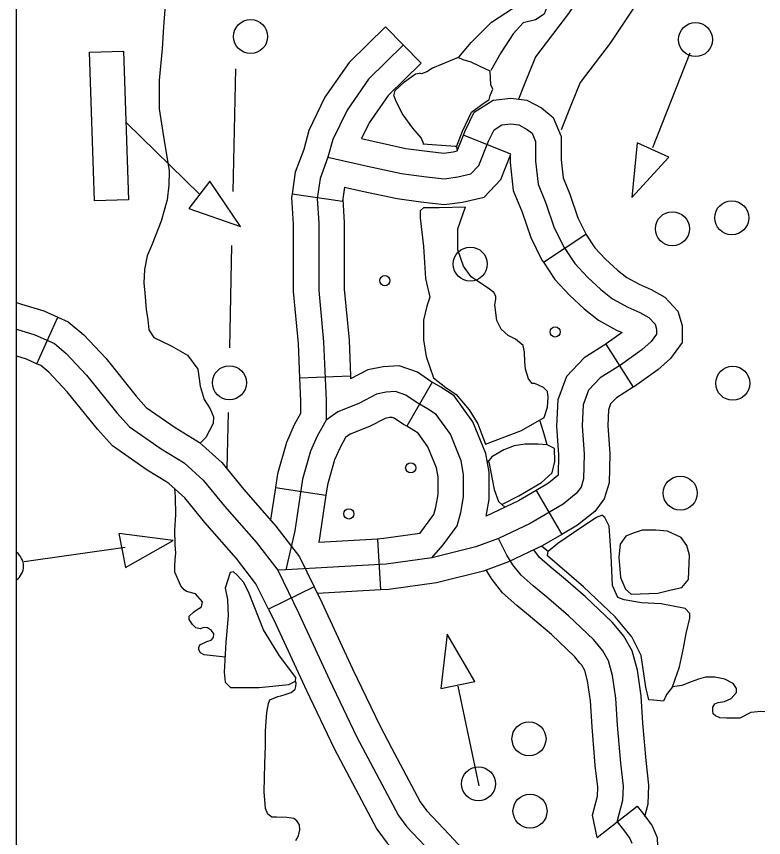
# Model space of a CAD drawing. Extents: x 22866 to 28196, y 1324810 to 1328105.
# Drawn here: x 24815 to 24867.7, y 1325937.6 to 1325995.6 of the extents above; entities that cross this region are included whole.
import ezdxf

# ---------------------------------------------------------------- set-up
doc = ezdxf.new("R2010")
doc.units = 0
for name, color, linetype in [('Level 31', 7, 'Continuous'), ('Level 32', 7, 'Continuous'), ('Level 35', 7, 'Continuous'), ('Level 45', 7, 'Continuous'), ('Level 46', 7, 'Continuous'), ('Level 5', 7, 'Continuous'), ('Level 56', 7, 'Continuous'), ('R_No Plot', 7, 'Continuous')]:
    doc.layers.add(name, color=color, linetype=linetype)

msp = doc.modelspace()

# ---------------------------------------------------------------- linework, layer by layer
at = {"layer": 'Level 31'}
for p, q in [((24816.47, 1325971.042), (24817.949, 1325974.325)), ((24817.949, 1325974.325), (24817.949, 1325974.325)), ((24836.037, 1325955.287), (24832.801, 1325953.708))]:
    msp.add_line(p, q, dxfattribs=at)
for points in [[(24815.021, 1325975.366), (24815.386, 1325975.246), (24816.963, 1325974.769), (24817.949, 1325974.325)], [(24817.949, 1325974.325), (24818.677, 1325973.997), (24819.782, 1325973.075), (24821.321, 1325971.422), (24823.473, 1325968.747), (24824.187, 1325967.954), (24826.223, 1325966.544), (24827.445, 1325965.789)], [(24815.021, 1325971.594), (24815.697, 1325971.39), (24816.47, 1325971.042)], [(24825.553, 1325962.725), (24824.25, 1325963.53), (24821.793, 1325965.233), (24820.731, 1325966.411), (24818.597, 1325969.064), (24817.302, 1325970.455), (24816.749, 1325970.916), (24816.47, 1325971.042)], [(24827.445, 1325965.789), (24827.944, 1325965.481), (24829.518, 1325964.067), (24831.071, 1325962.15), (24833.332, 1325959.574), (24835, 1325957.412), (24836.037, 1325955.287)], [(24832.801, 1325953.708), (24831.925, 1325955.503), (24830.551, 1325957.285), (24828.319, 1325959.828), (24826.9, 1325961.579), (24825.778, 1325962.587), (24825.553, 1325962.725)], [(24836.037, 1325955.287), (24836.574, 1325954.187), (24838.744, 1325949.496), (24840.659, 1325945.493), (24841.494, 1325943.916)], [(24832.801, 1325953.708), (24833.322, 1325952.641), (24835.486, 1325947.964), (24837.443, 1325943.873), (24838.312, 1325942.231)], [(24841.494, 1325943.916), (24843.517, 1325940.095), (24843.96, 1325939.494), (24845.586, 1325937.768), (24848.82, 1325934.267)], [(24838.312, 1325942.231), (24840.46, 1325938.173), (24841.192, 1325937.183), (24842.953, 1325935.312), (24846.175, 1325931.824)]]:
    msp.add_lwpolyline(points, dxfattribs=at)
at = {"layer": 'Level 32'}
for p, q in [((24841.065, 1325994.835), (24843.594, 1325992.272)), ((24849.916, 1325985.839), (24846.572, 1325987.175)), ((24834.475, 1325983.034), (24838.038, 1325982.513)), ((24852.205, 1325978.203), (24855.201, 1325980.199)), ((24856.612, 1325972.419), (24858.541, 1325969.379)), ((24835, 1325970.046), (24838.598, 1325970.196)), ((24844.348, 1325969.747), (24842.56, 1325966.621)), ((24833.302, 1325962.304), (24836.862, 1325961.762)), ((24851.694, 1325962.09), (24853.506, 1325958.979)), ((24840.499, 1325958.662), (24840.711, 1325955.068)), ((24855.991, 1325937.581), (24858.82, 1325939.809))]:
    msp.add_line(p, q, dxfattribs=at)
for points in [[(24841.065, 1325994.835), (24838.494, 1325992.298), (24836.796, 1325989.865), (24835.66, 1325987.512), (24835.292, 1325986.167), (24834.7, 1325984.576), (24834.475, 1325983.034)], [(24842.33, 1325993.554), (24839.876, 1325991.132), (24838.355, 1325988.953), (24837.353, 1325986.877), (24837.007, 1325985.615)], [(24843.594, 1325992.272), (24841.258, 1325989.967), (24839.914, 1325988.04), (24839.378, 1325986.931)], [(24846.572, 1325987.175), (24846.694, 1325987.479), (24847.325, 1325988.8), (24848.67, 1325989.642), (24849.905, 1325989.779), (24851.032, 1325989.646), (24852.067, 1325989.098), (24852.908, 1325988.424), (24853.462, 1325987.077), (24853.462, 1325985.433), (24853.597, 1325984.159), (24854.074, 1325983.003), (24854.64, 1325981.335), (24855.227, 1325980.161), (24855.201, 1325980.199)], [(24837.007, 1325985.615), (24839.807, 1325984.992), (24842.191, 1325984.473), (24843.781, 1325984.265), (24845.198, 1325984.092), (24846.166, 1325984.231), (24847.099, 1325984.438), (24847.652, 1325985.026), (24848.344, 1325986.756), (24848.724, 1325987.552), (24849.277, 1325987.898), (24849.899, 1325987.967), (24850.486, 1325987.898), (24851.074, 1325987.586), (24851.42, 1325987.31), (24851.661, 1325986.721), (24851.661, 1325985.338), (24851.834, 1325983.712), (24852.387, 1325982.369)], [(24839.378, 1325986.931), (24840.194, 1325986.75), (24842.5, 1325986.248), (24844.007, 1325986.052), (24845.18, 1325985.908), (24845.843, 1325986.003), (24846.129, 1325986.067), (24846.572, 1325987.175)], [(24837.007, 1325985.615), (24836.454, 1325984.127), (24836.247, 1325982.709), (24836.351, 1325980.958)], [(24838.183, 1325983.509), (24839.42, 1325983.234), (24841.883, 1325982.698), (24843.556, 1325982.479), (24845.217, 1325982.277), (24846.489, 1325982.458), (24848.031, 1325982.801), (24849.197, 1325984.042), (24849.916, 1325985.839)], [(24849.861, 1325985.702), (24849.861, 1325985.242), (24850.071, 1325983.265), (24850.701, 1325981.736), (24851.31, 1325979.945), (24852.106, 1325978.351), (24852.205, 1325978.203)], [(24838.183, 1325983.509), (24838.038, 1325982.513)], [(24834.475, 1325983.033), (24834.439, 1325982.786), (24834.55, 1325980.905), (24834.55, 1325978.675), (24834.55, 1325976.134), (24834.899, 1325972.464), (24835, 1325970.046)], [(24838.055, 1325982.631), (24838.151, 1325981.012), (24838.151, 1325978.675), (24838.151, 1325976.305), (24838.493, 1325972.71), (24838.598, 1325970.196)], [(24852.387, 1325982.369), (24852.975, 1325980.64), (24853.666, 1325979.256), (24854.427, 1325978.115), (24855.325, 1325977.146), (24856.258, 1325976.281), (24857.088, 1325975.624), (24858.159, 1325975.036), (24859.023, 1325974.655), (24859.645, 1325974.309), (24860.095, 1325973.825), (24860.198, 1325973.479), (24860.198, 1325973.133), (24859.818, 1325972.614), (24859.162, 1325972.012), (24857.641, 1325970.94), (24856.224, 1325970.041), (24855.394, 1325969.176), (24855.014, 1325968.138), (24854.945, 1325966.65), (24855.083, 1325964.644), (24855.049, 1325962.914), (24854.876, 1325962.326), (24854.53, 1325961.877), (24853.597, 1325961.116), (24851.282, 1325959.766), (24849.041, 1325958.704)], [(24836.351, 1325980.958), (24836.351, 1325978.675), (24836.351, 1325976.219), (24836.696, 1325972.587), (24836.869, 1325968.436), (24836.869, 1325967.062)], [(24855.201, 1325980.199), (24855.845, 1325979.233), (24856.599, 1325978.42), (24857.431, 1325977.649), (24858.087, 1325977.129), (24858.957, 1325976.652), (24859.825, 1325976.269), (24860.771, 1325975.744), (24861.699, 1325974.743), (24861.999, 1325973.743), (24861.999, 1325972.544), (24861.166, 1325971.407), (24860.293, 1325970.607), (24858.643, 1325969.443), (24858.541, 1325969.379)], [(24852.205, 1325978.203), (24853.008, 1325976.996), (24854.052, 1325975.872), (24855.086, 1325974.913), (24856.089, 1325974.119), (24857.362, 1325973.42), (24857.775, 1325973.238), (24856.639, 1325972.437), (24856.612, 1325972.419)], [(24815.021, 1325973.475), (24816.33, 1325973.079), (24817.713, 1325972.457), (24818.542, 1325971.765), (24819.959, 1325970.243), (24822.102, 1325967.579), (24822.99, 1325966.593), (24825.237, 1325965.037), (24826.861, 1325964.034), (24828.209, 1325962.823), (24829.695, 1325960.989), (24831.942, 1325958.43), (24833.462, 1325956.458), (24834.948, 1325953.414), (24837.115, 1325948.73), (24839.051, 1325944.683), (24841.988, 1325939.134), (24842.576, 1325938.339), (24844.27, 1325936.54), (24847.657, 1325932.873), (24849.903, 1325930.936), (24853.5, 1325928.246)], [(24856.612, 1325972.419), (24855.075, 1325971.444), (24853.834, 1325970.149), (24853.229, 1325968.498), (24853.142, 1325966.63), (24853.282, 1325964.6), (24853.254, 1325963.191), (24853.244, 1325963.157), (24853.23, 1325963.14), (24852.569, 1325962.6), (24851.694, 1325962.09)], [(24844.348, 1325969.746), (24844.261, 1325969.796), (24843.319, 1325970.452), (24842.023, 1325970.885), (24840.895, 1325970.825), (24839.819, 1325970.61), (24838.607, 1325969.969)], [(24835, 1325970.046), (24835.069, 1325968.398), (24835.069, 1325967.521)], [(24838.598, 1325970.196), (24838.607, 1325969.969)], [(24848.159, 1325960.278), (24848.381, 1325961.464), (24848.381, 1325963.382), (24848.147, 1325964.694), (24847.233, 1325966.939), (24845.914, 1325968.761), (24844.971, 1325969.39), (24844.348, 1325969.747)], [(24858.541, 1325969.379), (24857.373, 1325968.637), (24856.955, 1325968.202), (24856.8, 1325967.778), (24856.748, 1325966.671), (24856.885, 1325964.688), (24856.844, 1325962.638), (24856.508, 1325961.496), (24855.83, 1325960.614), (24854.626, 1325959.631), (24853.506, 1325958.979)], [(24844.335, 1325957.345), (24845.129, 1325958.241), (24846.132, 1325959.59), (24846.374, 1325960.524), (24846.581, 1325961.631), (24846.581, 1325963.223), (24846.408, 1325964.191), (24845.648, 1325966.059), (24844.646, 1325967.443), (24844.023, 1325967.858), (24843.298, 1325968.273), (24842.503, 1325968.827), (24841.777, 1325969.069), (24841.12, 1325969.034), (24840.429, 1325968.896), (24839.185, 1325968.239), (24837.699, 1325967.65), (24836.869, 1325967.062), (24836.247, 1325965.921), (24835.781, 1325964.858)], [(24835.069, 1325967.521), (24834.629, 1325966.715), (24834.084, 1325965.472), (24833.448, 1325963.263), (24833.302, 1325962.304)], [(24842.56, 1325966.621), (24842.334, 1325966.75), (24841.687, 1325967.201), (24841.531, 1325967.253), (24841.345, 1325967.243), (24841.039, 1325967.182), (24839.939, 1325966.601), (24838.563, 1325966.056), (24838.25, 1325965.835), (24837.865, 1325965.127), (24837.477, 1325964.245), (24836.972, 1325962.49), (24836.862, 1325961.762)], [(24843.483, 1325959.044), (24844.477, 1325960.382), (24844.615, 1325960.916), (24844.781, 1325961.798), (24844.781, 1325963.063), (24844.669, 1325963.688), (24844.062, 1325965.179), (24843.377, 1325966.125), (24843.076, 1325966.326), (24842.56, 1325966.621)], [(24835.781, 1325964.858), (24835.21, 1325962.877), (24834.657, 1325959.244), (24834.035, 1325956.477)], [(24833.302, 1325962.304), (24832.952, 1325960.007)], [(24836.862, 1325961.762), (24836.352, 1325958.417)], [(24851.694, 1325962.09), (24850.441, 1325961.36), (24848.159, 1325960.278)], [(24843.483, 1325959.044), (24840.942, 1325958.688), (24840.499, 1325958.662)], [(24853.506, 1325958.979), (24852.122, 1325958.173), (24849.744, 1325957.044), (24847.977, 1325956.383), (24844.674, 1325955.575), (24841.298, 1325955.102), (24840.711, 1325955.068)], [(24849.041, 1325958.704), (24847.445, 1325958.106), (24844.335, 1325957.345), (24841.12, 1325956.895), (24834.035, 1325956.477), (24833.462, 1325956.458)], [(24840.499, 1325958.662), (24836.352, 1325958.417)], [(24840.711, 1325955.068), (24836.272, 1325954.806)], [(24858.82, 1325939.809), (24859.285, 1325939.218), (24859.876, 1325938.422), (24860.23, 1325937.593), (24860.297, 1325935.635), (24860.213, 1325934.542), (24859.659, 1325933.329), (24858.833, 1325932.544), (24857.948, 1325932.154), (24856.053, 1325931.817), (24854.278, 1325931.519), (24854.105, 1325931.916)], [(24857.405, 1325938.695), (24857.855, 1325938.124), (24858.304, 1325937.519), (24858.442, 1325937.195)]]:
    msp.add_lwpolyline(points, dxfattribs=at)
at = {"layer": 'Level 35'}
for points in [[(24826.244, 1325999.363), (24825.938, 1325997.631), (24825.5, 1325996.047), (24825.399, 1325994.834), (24825.298, 1325993.283), (24825.096, 1325991.059), (24825.096, 1325989.037), (24825.366, 1325987.217), (24825.803, 1325984.656), (24825.77, 1325983.645), (24825.669, 1325982.6)], [(24846.234, 1325992.696), (24847.109, 1325993.731), (24848.557, 1325995.146), (24849.567, 1325995.82), (24850.24, 1325996.259), (24850.914, 1325996.629), (24851.385, 1325996.933), (24851.789, 1325997.202), (24852.126, 1325997), (24852.328, 1325996.697), (24852.395, 1325996.09), (24852.261, 1325995.719), (24851.655, 1325995.315), (24850.779, 1325995.113), (24850.072, 1325994.338), (24849.197, 1325992.99), (24848.49, 1325991.743)], [(24848.635, 1325990.434), (24848.489, 1325990.741), (24848.455, 1325991.708), (24847.748, 1325992.021), (24847.121, 1325992.333), (24846.548, 1325992.501), (24846.199, 1325992.662), (24845.054, 1325992.19), (24844.381, 1325991.92), (24843.977, 1325991.651), (24843.607, 1325991.516), (24843.465, 1325991.566)], [(24841.655, 1325989.962), (24841.759, 1325990.321), (24842.399, 1325990.945), (24843.179, 1325991.5), (24843.465, 1325991.566)], [(24846.075, 1325986.362), (24846.504, 1325987.461), (24847.144, 1325988.796), (24847.854, 1325989.351), (24848.374, 1325989.697), (24848.443, 1325989.975), (24848.635, 1325990.434)], [(24841.655, 1325989.962), (24841.822, 1325989.527), (24842.293, 1325988.618), (24842.967, 1325987.674), (24843.573, 1325986.966), (24843.741, 1325986.562)], [(24843.708, 1325986.562), (24845.997, 1325986.393), (24846.075, 1325986.362)], [(24846.075, 1325986.362), (24846.129, 1325986.067)], [(24825.669, 1325982.6), (24825.231, 1325981.108), (24824.591, 1325979.49), (24824.254, 1325978.647), (24824.052, 1325977.704), (24824.019, 1325976.726), (24824.086, 1325976.052), (24824.187, 1325974.873), (24824.288, 1325974.132), (24824.355, 1325973.424), (24824.726, 1325972.885), (24825.938, 1325972.312), (24827.083, 1325971.638), (24827.823, 1325970.66), (24827.992, 1325969.447), (24828.261, 1325968.504), (24828.699, 1325967.863), (24828.934, 1325967.29), (24828.901, 1325966.818), (24828.396, 1325965.841), (24827.992, 1325965.437)], [(24843.504, 1325981.827), (24843.776, 1325982.07), (24844.85, 1325982.07), (24846.722, 1325982.11)], [(24851.611, 1325969.634), (24851.415, 1325969.634), (24851.146, 1325969.971), (24850.944, 1325970.645), (24850.91, 1325971.184), (24850.876, 1325971.858), (24850.775, 1325972.33), (24850.236, 1325972.768), (24849.731, 1325973.038), (24849.226, 1325973.476), (24848.923, 1325974.082), (24848.789, 1325975.195), (24848.856, 1325975.599), (24848.856, 1325975.801), (24848.721, 1325976.071), (24848.317, 1325976.374), (24847.846, 1325976.677), (24847.105, 1325977.183), (24846.566, 1325977.924), (24846.162, 1325979.07), (24846.162, 1325980.553), (24846.722, 1325982.11)], [(24843.504, 1325981.827), (24843.52, 1325981.332), (24843.756, 1325979.31), (24843.89, 1325977.052), (24844.193, 1325975.738), (24843.991, 1325975.097), (24843.756, 1325974.12), (24843.756, 1325973.48), (24843.756, 1325972.738), (24843.924, 1325971.559), (24844.463, 1325970.042), (24845.317, 1325969.364), (24846.045, 1325968.861), (24846.963, 1325967.787), (24847.586, 1325966.799), (24847.863, 1325966.053), (24848.116, 1325965.37)], [(24852.274, 1325967.234), (24852.487, 1325967.977), (24852.539, 1325968.671), (24852.487, 1325969.069), (24852.227, 1325969.364), (24851.611, 1325969.634)], [(24848.116, 1325965.37), (24850.658, 1325966.335), (24852.274, 1325967.234)], [(24852.476, 1325965.304), (24852.274, 1325966.069), (24851.971, 1325966.979)], [(24852.982, 1325965.059), (24852.476, 1325965.304), (24851.828, 1325965.359), (24850.894, 1325965.371), (24850.153, 1325965.236), (24849.412, 1325964.967), (24848.57, 1325964.461), (24848.267, 1325964.091)], [(24849.041, 1325961.318), (24849.269, 1325961.092), (24850.482, 1325961.716), (24852.075, 1325962.652), (24852.837, 1325963.346), (24853.01, 1325964.143), (24852.982, 1325965.059)], [(24848.368, 1325964.124), (24848.739, 1325962.17), (24849.041, 1325961.318)], [(24826.259, 1325957.671), (24826.226, 1325958.268), (24826.209, 1325959.279), (24826.259, 1325960.374), (24826.243, 1325961.638), (24826.203, 1325962.204)], [(24849.269, 1325961.092), (24849.512, 1325960.884)], [(24852.499, 1325957.469), (24852.534, 1325957.816), (24853.226, 1325958.371), (24854.923, 1325959.515), (24855.962, 1325960.208), (24856.335, 1325960.335)], [(24859.141, 1325954.15), (24857.897, 1325954.358), (24857.459, 1325954.526), (24857.089, 1325955.369), (24856.988, 1325957.492), (24856.853, 1325959.581), (24856.55, 1325960.188), (24856.335, 1325960.335)], [(24858.4, 1325954.76), (24860.288, 1325954.83), (24861.23, 1325955.066), (24861.971, 1325955.234), (24862.442, 1325955.807), (24862.51, 1325957.526), (24862.341, 1325958.2), (24861.937, 1325958.773), (24860.961, 1325959.211), (24860.153, 1325959.278), (24859.176, 1325959.278), (24858.537, 1325959.076), (24858.032, 1325958.874), (24857.628, 1325958.301), (24857.527, 1325957.391), (24857.661, 1325955.942), (24857.998, 1325955.133), (24858.4, 1325954.76)], [(24829.741, 1325950.312), (24828.263, 1325950.476), (24828.01, 1325950.628), (24827.892, 1325950.83), (24827.892, 1325950.999), (24827.96, 1325951.184), (24828.448, 1325951.42), (24828.768, 1325951.521), (24828.936, 1325951.706), (24828.953, 1325951.959), (24828.785, 1325952.195), (24828.498, 1325952.397), (24828.246, 1325952.414), (24827.993, 1325952.313), (24827.674, 1325952.397), (24827.438, 1325952.616), (24827.219, 1325952.97), (24827.219, 1325953.206), (24827.505, 1325953.509), (24827.707, 1325953.627), (24828.078, 1325953.863), (24828.145, 1325954.234), (24827.993, 1325954.419), (24827.657, 1325954.79), (24827.017, 1325954.959), (24826.865, 1325955.076), (24826.613, 1325955.363), (24826.209, 1325956.323), (24826.192, 1325956.711), (24826.226, 1325957.216), (24826.259, 1325957.671)], [(24852.103, 1325958.163), (24852.534, 1325957.816)], [(24859.637, 1325947.314), (24859.426, 1325948.213), (24859.114, 1325950.432), (24858.456, 1325951.749), (24857.279, 1325953.17), (24855.027, 1325955.285), (24852.499, 1325957.469)], [(24830.129, 1325948.179), (24832.149, 1325948.179), (24834.236, 1325948.381), (24834.708, 1325948.617), (24834.741, 1325948.887), (24833.597, 1325950.403), (24832.452, 1325952.257), (24831.442, 1325954.818), (24831.071, 1325955.593), (24830.6, 1325956.099), (24830.331, 1325956.335), (24830.095, 1325956.301), (24829.758, 1325955.189), (24829.927, 1325954.38), (24829.96, 1325953.234), (24829.792, 1325951.381), (24829.691, 1325949.257), (24829.758, 1325948.55), (24830.129, 1325948.179)], [(24861.314, 1325948.224), (24861.803, 1325949.64), (24862.106, 1325950.954), (24862.274, 1325951.999), (24862.543, 1325953.077), (24862.543, 1325953.414), (24862.207, 1325953.751), (24860.523, 1325954.088), (24859.141, 1325954.15)], [(24867.846, 1325946.455), (24867.543, 1325946.472), (24866.853, 1325946.404), (24866.079, 1325946.017), (24865.641, 1325946.017), (24865.153, 1325946.017), (24864.665, 1325946.034), (24864.345, 1325946.185), (24864.193, 1325946.32), (24864.176, 1325946.505), (24864.176, 1325946.792), (24864.311, 1325947.028), (24864.547, 1325947.129), (24864.984, 1325947.196), (24865.456, 1325947.399), (24865.826, 1325947.82), (24865.843, 1325948.106), (24865.607, 1325948.46), (24865.018, 1325948.763), (24864.311, 1325948.898), (24863.655, 1325948.915), (24863.149, 1325948.763), (24862.628, 1325948.578), (24861.988, 1325948.325), (24861.314, 1325948.224)], [(24833.683, 1325947.588), (24833.988, 1325947.682), (24834.409, 1325947.817), (24834.695, 1325948.07), (24834.745, 1325948.238), (24834.762, 1325948.491), (24834.708, 1325948.617)], [(24861.314, 1325948.224), (24860.894, 1325947.685), (24860.692, 1325947.213), (24859.985, 1325947.281), (24859.637, 1325947.314)], [(24832.589, 1325944.065), (24832.589, 1325945.126), (24832.69, 1325946.407), (24832.808, 1325947.047), (24832.909, 1325947.317), (24833.465, 1325947.553), (24833.683, 1325947.588)], [(24834.727, 1325937.375), (24834.929, 1325937.712), (24835.03, 1325938.134), (24834.997, 1325938.487), (24834.811, 1325938.774), (24834.593, 1325938.926), (24834.104, 1325938.993), (24833.364, 1325939.027), (24833.044, 1325939.027), (24832.774, 1325939.246), (24832.606, 1325939.633), (24832.505, 1325940.813), (24832.556, 1325942.784), (24832.589, 1325944.065)]]:
    msp.add_lwpolyline(points, dxfattribs=at)
at = {"layer": 'Level 45'}
msp.add_line((24855.991, 1325937.581), (24855.667, 1325939.163), dxfattribs=at)
for points in [[(24857.405, 1325938.695), (24857.82, 1325940.234), (24857.855, 1325941.203), (24857.665, 1325942.846), (24857.44, 1325945.527), (24857.319, 1325947.418), (24857.094, 1325949.026), (24856.8, 1325950.064), (24856.403, 1325950.773), (24855.746, 1325951.569), (24853.984, 1325953.246), (24852.601, 1325954.431), (24851.495, 1325955.348), (24850.631, 1325956.109), (24850.061, 1325956.836), (24849.629, 1325957.527), (24849.041, 1325958.704)], [(24857.565, 1325952.194), (24857.066, 1325952.798), (24855.191, 1325954.583), (24853.761, 1325955.808), (24852.665, 1325956.717), (24851.945, 1325957.351), (24851.523, 1325957.888)], [(24854.788, 1325949.902), (24854.427, 1325950.339), (24852.776, 1325951.91), (24851.441, 1325953.055), (24850.325, 1325953.979), (24849.317, 1325954.867), (24848.585, 1325955.8), (24848.189, 1325956.434)], [(24859.37, 1325939.066), (24859.612, 1325939.965), (24859.659, 1325941.275), (24859.456, 1325943.025), (24859.235, 1325945.66), (24859.111, 1325947.6), (24858.86, 1325949.398), (24858.475, 1325950.759), (24857.894, 1325951.794), (24857.565, 1325952.194)], [(24855.667, 1325939.163), (24856.028, 1325940.504), (24856.051, 1325941.131), (24855.873, 1325942.667), (24855.645, 1325945.394), (24855.527, 1325947.235), (24855.328, 1325948.655), (24855.126, 1325949.369), (24854.912, 1325949.752), (24854.788, 1325949.902)]]:
    msp.add_lwpolyline(points, dxfattribs=at)
at = {"layer": 'Level 46'}
for points in [[(24857.944, 1326006.805), (24859.566, 1326000.808), (24859.862, 1325998.533), (24858.794, 1325996.492), (24856.913, 1325993.667), (24854.811, 1325990.906), (24854.143, 1325989.264), (24853.462, 1325987.566)], [(24854.468, 1326005.866), (24856.027, 1326000.102), (24856.145, 1325999.195), (24855.692, 1325998.33), (24853.979, 1325995.758), (24851.657, 1325992.707), (24850.804, 1325990.613), (24850.444, 1325989.715)]]:
    msp.add_lwpolyline(points, dxfattribs=at)
at = {"layer": 'Level 5'}
for points in [[(24830.472, 1325991.866), (24830.288, 1325983.21)], [(24830.207, 1325979.392), (24830.053, 1325972.154)], [(24829.956, 1325967.585), (24829.872, 1325963.631)]]:
    msp.add_lwpolyline(points, dxfattribs=at)
at = {"layer": 'Level 56'}
for p, q in [((24859.93, 1325986.3), (24862.572, 1325992.999)), ((24827.931, 1325983.006), (24822.794, 1325988.053)), ((24822.69, 1325958.072), (24815.56, 1325957.063)), ((24846.179, 1325948.279), (24847.647, 1325941.228))]:
    msp.add_line(p, q, dxfattribs=at)
for points in [[(24820.183, 1325993.028), (24822.582, 1325993.109), (24822.938, 1325982.614), (24820.538, 1325982.532)], [(24861.063, 1325985.629), (24858.83, 1325986.633), (24858.441, 1325982.781)], [(24828.681, 1325983.932), (24827.185, 1325981.994), (24830.84, 1325980.718)], [(24822.242, 1325959.056), (24822.713, 1325956.653), (24826.081, 1325958.561)], [(24844.978, 1325948.107), (24847.374, 1325948.613), (24845.417, 1325951.954)]]:
    msp.add_lwpolyline(points, close=True, dxfattribs=at)
for centre, radius in [((24831.546, 1325994.142), 1.2), ((24862.943, 1325993.923), 1.2), ((24865.499, 1325981.344), 1.2), ((24861.31, 1325980.57), 1.2), ((24847.049, 1325978.075), 1.2), ((24841.023, 1325976.905), 0.36), ((24853.037, 1325973.282), 0.36), ((24830.052, 1325969.697), 1.2), ((24865.57, 1325969.658), 1.2), ((24842.845, 1325963.692), 0.36), ((24861.866, 1325961.904), 1.2), ((24838.481, 1325960.434), 0.36), ((24851.192, 1325944.552), 1.2), ((24847.624, 1325941.377), 1.2), ((24851.263, 1325939.449), 1.2)]:
    msp.add_circle(centre, radius, dxfattribs=at)
msp.add_arc((24814.323, 1325956.748), 1.2, 305.6019, 54.3981, dxfattribs=at)
at = {"layer": 'R_No Plot'}
msp.add_lwpolyline([(24815.021, 1326581.622), (26086.714, 1326581.622), (26086.714, 1325755.521), (24815.021, 1325755.521)], close=True, dxfattribs=at)
msp.add_lwpolyline([(24815.021, 1326581.622), (26086.714, 1326581.622), (26086.714, 1325755.521), (24815.021, 1325755.521)], close=True, dxfattribs=at)

doc.saveas('drawing.dxf')
